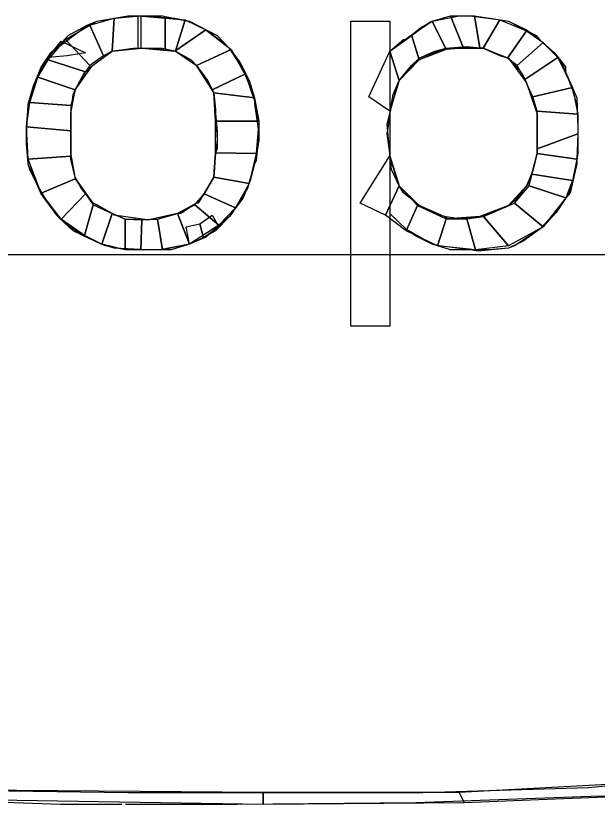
# Model space of a CAD drawing. Extents: x -662500 to -655523, y -1056000 to -1049993.
# Drawn here: x -657930.36 to -657902.25, y -1053914.45 to -1053876.32 of the extents above; entities that cross this region are included whole.
import ezdxf

# ---------------------------------------------------------------- set-up
doc = ezdxf.new("R2010")
doc.units = 0
doc.layers.add('Vrstva 9', color=7, linetype='Continuous')

msp = doc.modelspace()

# ---------------------------------------------------------------- linework, layer by layer
at = {"layer": 'Vrstva 9'}
msp.add_line((-657956.905, -1053887.865), (-657820.565, -1053887.853), dxfattribs=at)
for points in [[(-657924.267, -1053876.321), (-657922.674, -1053876.435), (-657921.962, -1053876.587), (-657920.621, -1053877.273), (-657920.035, -1053877.882), (-657919.28, -1053879.063), (-657918.819, -1053880.434), (-657918.819, -1053880.586), (-657918.61, -1053881.996), (-657918.735, -1053883.329), (-657918.819, -1053883.481), (-657919.154, -1053884.662), (-657919.908, -1053885.881), (-657920.034, -1053886.033), (-657921.165, -1053887.024), (-657921.961, -1053887.367), (-657923.386, -1053887.633), (-657924.014, -1053887.633), (-657925.606, -1053887.557), (-657926.235, -1053887.367), (-657927.576, -1053886.72), (-657928.33, -1053886.034), (-657929.126, -1053884.93), (-657929.671, -1053883.673), (-657929.755, -1053883.482), (-657929.839, -1053882.035), (-657929.755, -1053880.663), (-657929.755, -1053880.587), (-657929.294, -1053879.216), (-657928.582, -1053878.035), (-657928.373, -1053877.883), (-657927.199, -1053877.007), (-657926.445, -1053876.588), (-657924.937, -1053876.321), (-657924.267, -1053876.321)], [(-657924.267, -1053876.321), (-657923.261, -1053876.321), (-657922.339, -1053876.511), (-657921.962, -1053876.587), (-657921.082, -1053877.044), (-657920.328, -1053877.615), (-657920.035, -1053877.882), (-657919.532, -1053878.568), (-657919.071, -1053879.444), (-657918.819, -1053880.282), (-657918.819, -1053880.586), (-657918.61, -1053881.5), (-657918.61, -1053882.338), (-657918.735, -1053883.138), (-657918.819, -1053883.481), (-657919.028, -1053884.281), (-657919.364, -1053885.119), (-657919.908, -1053885.843), (-657920.034, -1053886.033), (-657920.704, -1053886.719), (-657921.626, -1053887.214), (-657921.961, -1053887.367), (-657922.841, -1053887.633), (-657923.847, -1053887.633), (-657924.014, -1053887.633), (-657925.062, -1053887.634), (-657926.025, -1053887.443), (-657926.235, -1053887.367), (-657927.115, -1053886.948), (-657927.953, -1053886.377), (-657928.33, -1053886.034), (-657928.791, -1053885.387), (-657929.294, -1053884.549), (-657929.671, -1053883.749), (-657929.755, -1053883.482), (-657929.839, -1053882.492), (-657929.839, -1053881.692), (-657929.755, -1053880.74), (-657929.755, -1053880.587), (-657929.504, -1053879.711), (-657929.127, -1053878.797), (-657928.666, -1053878.111), (-657928.373, -1053877.883), (-657927.828, -1053877.273), (-657926.906, -1053876.778), (-657926.445, -1053876.588), (-657925.524, -1053876.435), (-657924.434, -1053876.321), (-657924.267, -1053876.321)], [(-657912.283, -1053878.034), (-657911.487, -1053877.462), (-657910.356, -1053876.624), (-657910.23, -1053876.586), (-657908.931, -1053876.319), (-657908.387, -1053876.319), (-657906.92, -1053876.51), (-657906.543, -1053876.586), (-657905.202, -1053877.271), (-657905.035, -1053877.462), (-657904.029, -1053878.452), (-657903.778, -1053879.023), (-657903.233, -1053880.28), (-657903.191, -1053881.728), (-657903.191, -1053882.109), (-657903.232, -1053883.48), (-657903.568, -1053884.889), (-657903.777, -1053885.118), (-657904.615, -1053886.184), (-657905.034, -1053886.641), (-657906.249, -1053887.441), (-657906.542, -1053887.556), (-657908.009, -1053887.708), (-657908.386, -1053887.632), (-657909.894, -1053887.442), (-657910.229, -1053887.366), (-657911.486, -1053886.642), (-657912.282, -1053885.88)], [(-657912.283, -1053878.034), (-657911.613, -1053877.462), (-657911.487, -1053877.462), (-657910.775, -1053876.891), (-657910.23, -1053876.586), (-657909.35, -1053876.319), (-657908.387, -1053876.319), (-657907.423, -1053876.433), (-657906.543, -1053876.586), (-657905.663, -1053877.005), (-657905.035, -1053877.462), (-657904.322, -1053878.109), (-657903.778, -1053878.795), (-657903.778, -1053879.023), (-657903.442, -1053879.899), (-657903.233, -1053880.661), (-657903.191, -1053881.575), (-657903.191, -1053882.109), (-657903.191, -1053882.985), (-657903.358, -1053883.861), (-657903.568, -1053884.775), (-657903.777, -1053885.118), (-657904.238, -1053885.841), (-657904.866, -1053886.527), (-657905.034, -1053886.641), (-657905.83, -1053887.213), (-657906.542, -1053887.556), (-657907.506, -1053887.632), (-657908.386, -1053887.632), (-657909.349, -1053887.632), (-657910.229, -1053887.366), (-657911.067, -1053886.947), (-657911.486, -1053886.642), (-657912.199, -1053885.956), (-657912.282, -1053885.88)], [(-657914.169, -1053876.586), (-657912.283, -1053876.586), (-657912.283, -1053878.034)], [(-657914.169, -1053876.586), (-657912.283, -1053876.586), (-657912.283, -1053878.034)], [(-657912.282, -1053885.88), (-657912.282, -1053891.327), (-657914.167, -1053891.327), (-657914.169, -1053876.586)], [(-657912.282, -1053885.88), (-657912.282, -1053891.327), (-657914.167, -1053891.327), (-657914.169, -1053876.586)], [(-657909.56, -1053877.881), (-657908.554, -1053877.805), (-657907.758, -1053877.881), (-657906.92, -1053878.262), (-657906.543, -1053878.376), (-657905.914, -1053879.062), (-657905.663, -1053879.557), (-657905.37, -1053880.433), (-657905.16, -1053881.042), (-657905.16, -1053881.918), (-657905.16, -1053882.756), (-657905.16, -1053882.947), (-657905.369, -1053883.823), (-657905.663, -1053884.547), (-657906.249, -1053885.27), (-657906.542, -1053885.499), (-657907.422, -1053885.88), (-657907.925, -1053886.032), (-657908.931, -1053886.147), (-657909.643, -1053886.032), (-657910.481, -1053885.728), (-657910.858, -1053885.499), (-657911.612, -1053884.89), (-657911.822, -1053884.547), (-657912.199, -1053883.747), (-657912.283, -1053882.947), (-657912.409, -1053882.033), (-657912.283, -1053881.233), (-657912.283, -1053881.043), (-657912.115, -1053880.129), (-657911.822, -1053879.443), (-657911.236, -1053878.719), (-657910.859, -1053878.376), (-657910.104, -1053878.033), (-657909.56, -1053877.881)], [(-657924.266, -1053877.882), (-657922.674, -1053878.035), (-657922.632, -1053878.035), (-657921.627, -1053878.72), (-657920.872, -1053879.939), (-657920.789, -1053880.053), (-657920.705, -1053881.044), (-657920.621, -1053882.339), (-657920.705, -1053882.948), (-657920.788, -1053884.129), (-657921.542, -1053885.386), (-657921.626, -1053885.386), (-657922.548, -1053885.881), (-657923.93, -1053886.186), (-657924.014, -1053886.186), (-657925.606, -1053885.958), (-657925.69, -1053885.881), (-657926.612, -1053885.386), (-657927.45, -1053884.206), (-657927.492, -1053884.129), (-657927.702, -1053882.949), (-657927.702, -1053881.577), (-657927.702, -1053881.044), (-657927.492, -1053879.901), (-657926.655, -1053878.721), (-657925.691, -1053878.035), (-657924.266, -1053877.882)], [(-657924.266, -1053877.882), (-657923.261, -1053877.882), (-657922.632, -1053878.035), (-657921.878, -1053878.454), (-657921.627, -1053878.72), (-657921.082, -1053879.444), (-657920.789, -1053880.053), (-657920.705, -1053880.853), (-657920.705, -1053881.044), (-657920.621, -1053881.92), (-657920.621, -1053882.758), (-657920.705, -1053882.948), (-657920.788, -1053883.824), (-657920.788, -1053884.129), (-657921.249, -1053884.929), (-657921.626, -1053885.386), (-657922.38, -1053885.881), (-657922.548, -1053885.881), (-657923.47, -1053886.148), (-657924.014, -1053886.186), (-657925.062, -1053886.148), (-657925.69, -1053885.881), (-657926.444, -1053885.463), (-657926.612, -1053885.386), (-657927.199, -1053884.663), (-657927.492, -1053884.129), (-657927.702, -1053883.253), (-657927.702, -1053882.949), (-657927.702, -1053882.111), (-657927.702, -1053881.235), (-657927.702, -1053881.044), (-657927.576, -1053880.13), (-657927.492, -1053879.901), (-657927.032, -1053879.063), (-657926.655, -1053878.721), (-657926.026, -1053878.263), (-657925.691, -1053878.035), (-657924.685, -1053877.882), (-657924.266, -1053877.882)], [(-657909.56, -1053877.881), (-657907.926, -1053877.881), (-657907.758, -1053877.881), (-657906.543, -1053878.376), (-657905.663, -1053879.557), (-657905.663, -1053879.557), (-657905.202, -1053880.928), (-657905.16, -1053881.042), (-657905.16, -1053882.337), (-657905.16, -1053882.947), (-657905.495, -1053884.28), (-657905.663, -1053884.547), (-657906.542, -1053885.499), (-657907.925, -1053886.032), (-657907.925, -1053886.032), (-657909.475, -1053886.147), (-657909.643, -1053886.032), (-657910.858, -1053885.499), (-657911.822, -1053884.547), (-657912.283, -1053883.138), (-657912.283, -1053882.947), (-657912.409, -1053881.576), (-657912.283, -1053881.043), (-657911.906, -1053879.633), (-657911.822, -1053879.443), (-657910.859, -1053878.376), (-657909.56, -1053877.881), (-657909.56, -1053877.881)], [(-658006.387, -1053902.877), (-658002.699, -1053904.134), (-657997.085, -1053905.619), (-657991.219, -1053907.104), (-657984.808, -1053908.36), (-657978.146, -1053909.616), (-657971.191, -1053910.606), (-657963.858, -1053911.52), (-657956.358, -1053912.281), (-657948.732, -1053912.928), (-657940.855, -1053913.422), (-657932.978, -1053913.764), (-657924.934, -1053913.878), (-657918.732, -1053913.877)], [(-658007.937, -1053904.934), (-658004.71, -1053905.772), (-657998.342, -1053907.219), (-657991.638, -1053908.589), (-657984.557, -1053909.807), (-657977.182, -1053910.873), (-657969.515, -1053911.825), (-657961.512, -1053912.624), (-657953.383, -1053913.271), (-657945.171, -1053913.88), (-657936.749, -1053914.145), (-657928.202, -1053914.449), (-657925.227, -1053914.449)], [(-657918.732, -1053913.877), (-657910.688, -1053913.876), (-657902.685, -1053913.647), (-657900.255, -1053913.418)], [(-657925.059, -1053914.449), (-657919.654, -1053914.449), (-657911.023, -1053914.372), (-657902.559, -1053914.066), (-657900.255, -1053914.028)]]:
    msp.add_lwpolyline(points, dxfattribs=at)
for points in [[(-657924.308, -1053876.321), (-657924.308, -1053877.882), (-657925.691, -1053878.035), (-657925.607, -1053876.435)], [(-657923.135, -1053876.435), (-657923.135, -1053877.958), (-657924.434, -1053877.882), (-657924.434, -1053876.321)], [(-657909.56, -1053877.957), (-657910.23, -1053876.586), (-657909.35, -1053876.319), (-657908.722, -1053877.881)], [(-657908.722, -1053877.881), (-657909.35, -1053876.319), (-657908.177, -1053876.319), (-657907.926, -1053877.881)], [(-657907.926, -1053877.881), (-657908.177, -1053876.319), (-657906.962, -1053876.51), (-657907.758, -1053877.881)], [(-657925.607, -1053876.435), (-657925.691, -1053878.035), (-657926.11, -1053878.263), (-657926.78, -1053876.778)], [(-657922.172, -1053876.511), (-657922.632, -1053878.035), (-657923.135, -1053877.958), (-657923.135, -1053876.435)], [(-657921.166, -1053877.006), (-657922.674, -1053878.035), (-657922.632, -1053878.035), (-657922.172, -1053876.511)], [(-657914.169, -1053876.586), (-657912.283, -1053876.586), (-657912.282, -1053891.327), (-657914.167, -1053891.327)], [(-657910.859, -1053878.453), (-657911.236, -1053877.234), (-657910.23, -1053876.586), (-657909.56, -1053877.957)], [(-657907.758, -1053877.881), (-657906.962, -1053876.51), (-657905.663, -1053877.043), (-657906.585, -1053878.376)], [(-657926.78, -1053876.778), (-657926.11, -1053878.263), (-657926.78, -1053878.721), (-657927.954, -1053877.464)], [(-657919.951, -1053877.958), (-657921.627, -1053878.72), (-657922.674, -1053878.035), (-657921.166, -1053877.006)], [(-657906.585, -1053878.376), (-657905.663, -1053877.043), (-657904.867, -1053877.614), (-657906.124, -1053878.719)], [(-657927.954, -1053877.464), (-657926.78, -1053878.721), (-657926.99, -1053879.025), (-657928.791, -1053878.454)], [(-657911.822, -1053879.443), (-657912.283, -1053878.034), (-657911.236, -1053877.234), (-657910.859, -1053878.453)], [(-657928.791, -1053878.34), (-657928.163, -1053877.54), (-657926.99, -1053878.111), (-657927.87, -1053878.264)], [(-657906.124, -1053878.719), (-657904.867, -1053877.614), (-657904.155, -1053878.338), (-657905.747, -1053879.404)], [(-657919.28, -1053879.139), (-657920.872, -1053879.901), (-657921.627, -1053878.72), (-657919.951, -1053877.958)], [(-657912.283, -1053880.929), (-657913.289, -1053880.243), (-657912.283, -1053878.034), (-657911.822, -1053879.443)], [(-657928.791, -1053878.454), (-657926.99, -1053879.025), (-657927.492, -1053879.901), (-657929.294, -1053879.292)], [(-657905.747, -1053879.404), (-657904.155, -1053878.338), (-657903.442, -1053879.785), (-657905.37, -1053880.242)], [(-657929.294, -1053879.292), (-657927.492, -1053879.901), (-657927.702, -1053880.663), (-657929.671, -1053880.511)], [(-657918.819, -1053880.282), (-657920.789, -1053880.053), (-657920.872, -1053879.901), (-657919.28, -1053879.139)], [(-657918.61, -1053881.424), (-657920.705, -1053881.424), (-657920.789, -1053880.053), (-657918.819, -1053880.282)], [(-657905.37, -1053880.242), (-657903.442, -1053879.785), (-657903.191, -1053881.08), (-657905.16, -1053880.928)], [(-657929.671, -1053880.511), (-657927.702, -1053880.663), (-657927.702, -1053881.882), (-657929.839, -1053881.692)], [(-657905.16, -1053880.928), (-657903.191, -1053881.08), (-657903.191, -1053882.032), (-657905.16, -1053882.756)], [(-657918.735, -1053882.986), (-657920.705, -1053882.948), (-657920.705, -1053881.424), (-657918.61, -1053881.424)], [(-657929.839, -1053881.692), (-657927.702, -1053881.882), (-657927.702, -1053883.101), (-657929.755, -1053883.254)], [(-657905.16, -1053882.756), (-657903.191, -1053882.032), (-657903.232, -1053883.251), (-657905.16, -1053882.985)], [(-657929.755, -1053883.254), (-657927.702, -1053883.101), (-657927.492, -1053884.206), (-657929.126, -1053884.891)], [(-657919.07, -1053884.433), (-657920.788, -1053884.129), (-657920.705, -1053882.948), (-657918.735, -1053882.986)], [(-657911.822, -1053884.547), (-657912.492, -1053885.956), (-657913.707, -1053885.385), (-657912.283, -1053883.1)], [(-657905.16, -1053882.985), (-657903.232, -1053883.251), (-657903.442, -1053884.28), (-657905.411, -1053883.975)], [(-657929.126, -1053884.891), (-657927.492, -1053884.206), (-657926.989, -1053884.929), (-657928.162, -1053886.148)], [(-657919.741, -1053885.614), (-657921.249, -1053884.929), (-657920.788, -1053884.129), (-657919.07, -1053884.433)], [(-657905.411, -1053883.975), (-657903.442, -1053884.28), (-657903.777, -1053885.118), (-657905.537, -1053884.546)], [(-657910.942, -1053885.499), (-657911.486, -1053886.718), (-657912.492, -1053885.956), (-657911.822, -1053884.547)], [(-657905.537, -1053884.546), (-657903.777, -1053885.118), (-657904.866, -1053886.527), (-657906.249, -1053885.385)], [(-657928.162, -1053886.148), (-657926.989, -1053884.929), (-657926.612, -1053885.463), (-657927.031, -1053886.948)], [(-657920.537, -1053886.452), (-657921.71, -1053885.462), (-657921.249, -1053884.929), (-657919.741, -1053885.614)], [(-657927.031, -1053886.948), (-657926.612, -1053885.463), (-657925.69, -1053885.881), (-657926.193, -1053887.367)], [(-657921.961, -1053887.367), (-657922.548, -1053885.881), (-657921.71, -1053885.462), (-657920.537, -1053886.452)], [(-657906.249, -1053885.385), (-657904.866, -1053886.527), (-657906.542, -1053887.441), (-657907.757, -1053886.032)], [(-657909.559, -1053886.147), (-657909.978, -1053887.442), (-657911.486, -1053886.718), (-657910.942, -1053885.499)], [(-657926.193, -1053887.367), (-657925.69, -1053885.881), (-657925.062, -1053886.148), (-657925.062, -1053887.634)], [(-657925.062, -1053887.634), (-657925.062, -1053886.148), (-657924.266, -1053886.186), (-657924.307, -1053887.633)], [(-657924.307, -1053887.633), (-657924.266, -1053886.186), (-657923.511, -1053886.148), (-657923.26, -1053887.633)], [(-657923.26, -1053887.633), (-657923.511, -1053886.148), (-657922.548, -1053885.881), (-657921.961, -1053887.367)], [(-657921.291, -1053887.062), (-657921.458, -1053886.376), (-657920.872, -1053885.957), (-657920.537, -1053886.529)], [(-657908.553, -1053886.147), (-657908.134, -1053887.632), (-657909.978, -1053887.442), (-657909.559, -1053886.147)], [(-657907.757, -1053886.032), (-657906.542, -1053887.441), (-657908.134, -1053887.632), (-657908.553, -1053886.147)], [(-657921.961, -1053887.367), (-657922.129, -1053886.529), (-657921.458, -1053886.376), (-657921.291, -1053887.062)], [(-657900.255, -1053914.028), (-657900.255, -1053913.418), (-657908.928, -1053913.876), (-657908.677, -1053914.371)], [(-657918.397, -1053914.449), (-657918.397, -1053913.877), (-657932.308, -1053913.764), (-657932.308, -1053914.221)], [(-657908.677, -1053914.371), (-657908.928, -1053913.876), (-657918.397, -1053913.877), (-657918.397, -1053914.449)]]:
    msp.add_lwpolyline(points, close=True, dxfattribs=at)

doc.saveas('drawing.dxf')
